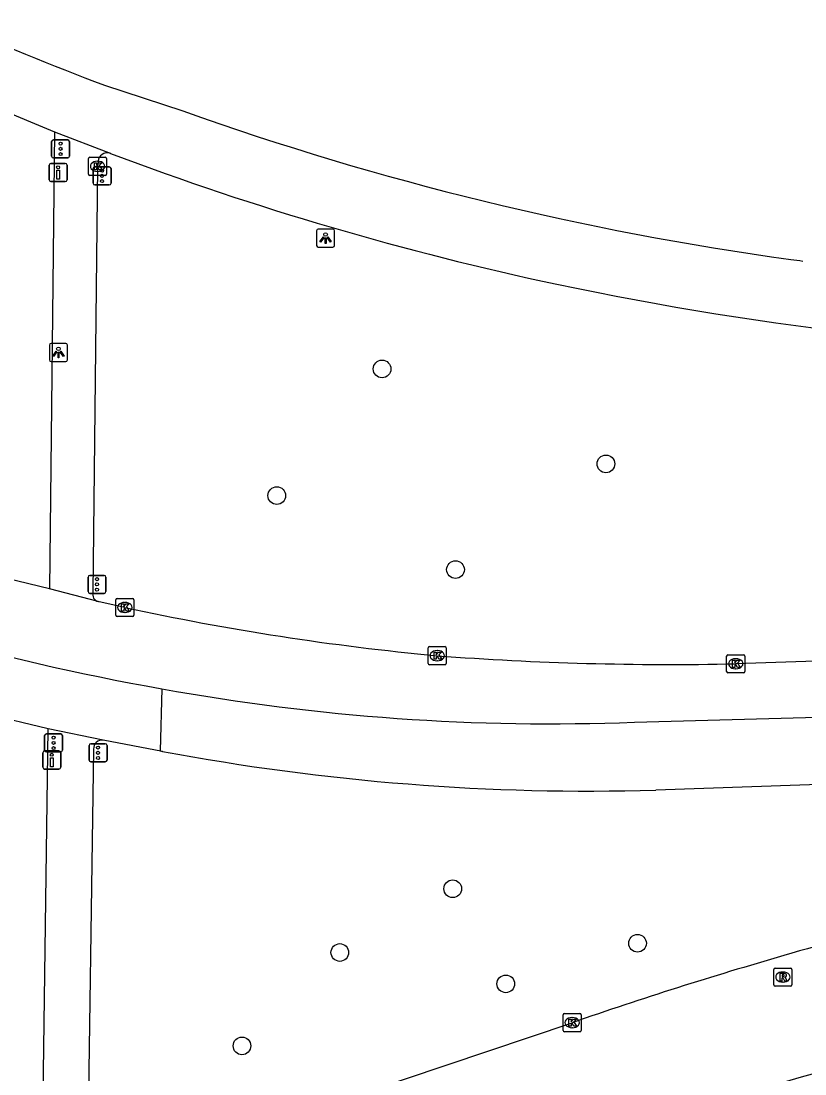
# Model space of a CAD drawing. Extents: x 160557 to 161245, y 385330 to 386505.
# Drawn here: x 160640.5 to 160683.9, y 386436.9 to 386495.1 of the extents above; entities that cross this region are included whole.
import ezdxf

# ---------------------------------------------------------------- set-up
doc = ezdxf.new("R2010")
doc.units = 0
for name, color, linetype in [('IMGEO_Boom', 7, 'Continuous'), ('IMGEO_Drukknoppaal', 7, 'Continuous'), ('IMGEO_Fietspad_gesloten', 7, 'Continuous'), ('IMGEO_Kolk', 7, 'Continuous'), ('IMGEO_Lichtpunt', 7, 'Continuous'), ('IMGEO_OVBaan_gesloten', 7, 'Continuous'), ('IMGEO_Rijbaan_lokaal_open', 7, 'Continuous'), ('IMGEO_Rijbaan_regionaal_gesloten', 7, 'Continuous'), ('IMGEO_Rioolput', 7, 'Continuous'), ('IMGEO_Verkeersregelinstallatiepaal', 7, 'Continuous'), ('IMGEO_Voetpad_open', 7, 'Continuous')]:
    doc.layers.add(name, color=color, linetype=linetype)

msp = doc.modelspace()

# ---------------------------------------------------------------- linework, layer by layer
at = {"layer": 'IMGEO_Boom'}
for centre in [(160660.503, 386475.887), (160672.887, 386470.642), (160654.68, 386468.886), (160664.565, 386464.794), (160664.411, 386447.153), (160674.634, 386444.138), (160658.166, 386443.63), (160667.347, 386441.897), (160652.754, 386438.469)]:
    msp.add_circle(centre, 0.489, dxfattribs=at)
at = {"layer": 'IMGEO_Drukknoppaal'}
for p, q in [((160642.086, 386486.348), (160642.086, 386487.148)), ((160642.086, 386487.148), (160642.086, 386486.348)), ((160642.186, 386487.248), (160642.976, 386487.248)), ((160642.976, 386487.248), (160642.186, 386487.248)), ((160643.076, 386487.148), (160643.076, 386486.348)), ((160643.076, 386486.348), (160643.076, 386487.148)), ((160642.976, 386486.248), (160642.186, 386486.248)), ((160642.186, 386486.248), (160642.976, 386486.248)), ((160641.735, 386453.871), (160641.735, 386454.671)), ((160641.735, 386454.671), (160641.735, 386453.871)), ((160641.835, 386454.771), (160642.625, 386454.771)), ((160642.625, 386454.771), (160641.835, 386454.771)), ((160642.725, 386454.671), (160642.725, 386453.871)), ((160642.725, 386453.871), (160642.725, 386454.671)), ((160642.625, 386453.771), (160641.835, 386453.771)), ((160641.835, 386453.771), (160642.625, 386453.771))]:
    msp.add_line(p, q, dxfattribs=at)
for points in [[(160642.656, 386486.873), (160642.656, 386486.373), (160642.506, 386486.373), (160642.506, 386486.873), (160642.656, 386486.873)], [(160642.305, 386454.396), (160642.305, 386453.896), (160642.155, 386453.896), (160642.155, 386454.396), (160642.305, 386454.396)]]:
    msp.add_lwpolyline(points, dxfattribs=at)
for centre in [(160642.581, 386487.038), (160642.23, 386454.561)]:
    msp.add_circle(centre, 0.085, dxfattribs=at)
for centre, start, end in [((160642.186, 386487.148), 90, 180), ((160642.186, 386487.148), 90, 180), ((160642.976, 386487.148), 0, 90), ((160642.976, 386487.148), 360, 90), ((160642.186, 386486.348), 180, 270), ((160642.186, 386486.348), 180, 270), ((160642.976, 386486.348), 270, 0), ((160642.976, 386486.348), 270, 0), ((160641.835, 386454.671), 90, 180), ((160641.835, 386454.671), 90, 180), ((160642.625, 386454.671), 0, 90), ((160642.625, 386454.671), 360, 90), ((160641.835, 386453.871), 180, 270), ((160641.835, 386453.871), 180, 270), ((160642.625, 386453.871), 270, 0), ((160642.625, 386453.871), 270, 0)]:
    msp.add_arc(centre, 0.1, start, end, dxfattribs=at)
at = {"layer": 'IMGEO_Fietspad_gesloten'}
for points in [[(160642.375, 386488.988), (160642.106, 386463.738)], [(160641.67, 386432.668), (160641.749, 386435.665), (160642.036, 386455.999)]]:
    msp.add_lwpolyline(points, dxfattribs=at)
at = {"layer": 'IMGEO_Kolk'}
for p, q in [((160644.265, 386486.662), (160644.265, 386487.514)), ((160644.34, 386487.588), (160645.192, 386487.588)), ((160644.753, 386487.368), (160644.778, 386487.368)), ((160645.266, 386487.514), (160645.266, 386486.662)), ((160644.776, 386486.808), (160644.751, 386486.808)), ((160645.192, 386486.588), (160644.34, 386486.588)), ((160645.773, 386462.28), (160645.773, 386463.132)), ((160645.848, 386463.206), (160646.7, 386463.206)), ((160646.261, 386462.986), (160646.286, 386462.986)), ((160646.774, 386463.132), (160646.774, 386462.28)), ((160646.284, 386462.426), (160646.259, 386462.426)), ((160646.7, 386462.206), (160645.848, 386462.206)), ((160663.056, 386459.612), (160663.056, 386460.464)), ((160663.131, 386460.538), (160663.983, 386460.538)), ((160663.544, 386460.318), (160663.569, 386460.318)), ((160664.057, 386460.464), (160664.057, 386459.612)), ((160679.565, 386459.165), (160679.565, 386460.017)), ((160679.64, 386460.091), (160680.492, 386460.091)), ((160680.566, 386460.017), (160680.566, 386459.165)), ((160663.983, 386459.538), (160663.131, 386459.538)), ((160663.567, 386459.758), (160663.542, 386459.758)), ((160680.053, 386459.871), (160680.078, 386459.871)), ((160680.492, 386459.091), (160679.64, 386459.091)), ((160680.076, 386459.311), (160680.051, 386459.311)), ((160670.593, 386440.253), (160671.445, 386440.253)), ((160670.518, 386439.327), (160670.518, 386440.179)), ((160671.006, 386440.033), (160671.031, 386440.033)), ((160671.519, 386440.179), (160671.519, 386439.327)), ((160671.445, 386439.253), (160670.593, 386439.253)), ((160671.029, 386439.473), (160671.004, 386439.473))]:
    msp.add_line(p, q, dxfattribs=at)
for points in [[(160644.265, 386486.662), (160644.265, 386487.514)], [(160644.34, 386487.588), (160645.192, 386487.588)], [(160645.266, 386487.514), (160645.266, 386486.662)], [(160644.586, 386487.288), (160644.709, 386487.288), (160644.709, 386487.137), (160644.839, 386487.288), (160645.003, 386487.288), (160644.857, 386487.137), (160645.01, 386486.888), (160644.858, 386486.888), (160644.773, 386487.052), (160644.709, 386486.985), (160644.709, 386486.888), (160644.586, 386486.888), (160644.586, 386487.288)], [(160645.192, 386486.588), (160644.34, 386486.588)], [(160645.773, 386462.28), (160645.773, 386463.132)], [(160645.848, 386463.206), (160646.7, 386463.206)], [(160646.774, 386463.132), (160646.774, 386462.28)], [(160646.094, 386462.906), (160646.217, 386462.906), (160646.217, 386462.755), (160646.347, 386462.906), (160646.511, 386462.906), (160646.365, 386462.755), (160646.518, 386462.506), (160646.366, 386462.506), (160646.281, 386462.67), (160646.217, 386462.603), (160646.217, 386462.506), (160646.094, 386462.506), (160646.094, 386462.906)], [(160646.7, 386462.206), (160645.848, 386462.206)], [(160663.056, 386459.612), (160663.056, 386460.464)], [(160663.131, 386460.538), (160663.983, 386460.538)], [(160663.377, 386460.238), (160663.5, 386460.238), (160663.5, 386460.087), (160663.63, 386460.238), (160663.794, 386460.238), (160663.648, 386460.087), (160663.801, 386459.838), (160663.649, 386459.838), (160663.564, 386460.002), (160663.5, 386459.935), (160663.5, 386459.838), (160663.377, 386459.838), (160663.377, 386460.238)], [(160664.057, 386460.464), (160664.057, 386459.612)], [(160679.565, 386459.165), (160679.565, 386460.017)], [(160679.64, 386460.091), (160680.492, 386460.091)], [(160680.566, 386460.017), (160680.566, 386459.165)], [(160663.983, 386459.538), (160663.131, 386459.538)], [(160679.886, 386459.791), (160680.009, 386459.791), (160680.009, 386459.64), (160680.139, 386459.791), (160680.303, 386459.791), (160680.157, 386459.64), (160680.31, 386459.391), (160680.158, 386459.391), (160680.073, 386459.555), (160680.009, 386459.488), (160680.009, 386459.391), (160679.886, 386459.391), (160679.886, 386459.791)], [(160680.492, 386459.091), (160679.64, 386459.091)], [(160670.593, 386440.253), (160671.445, 386440.253)], [(160670.518, 386439.327), (160670.518, 386440.179)], [(160670.839, 386439.953), (160670.962, 386439.953), (160670.962, 386439.802), (160671.092, 386439.953), (160671.256, 386439.953), (160671.11, 386439.802), (160671.263, 386439.553), (160671.111, 386439.553), (160671.026, 386439.717), (160670.962, 386439.65), (160670.962, 386439.553), (160670.839, 386439.553), (160670.839, 386439.953)], [(160671.519, 386440.179), (160671.519, 386439.327)], [(160671.445, 386439.253), (160670.593, 386439.253)]]:
    msp.add_lwpolyline(points, dxfattribs=at)
for centre, start, end in [((160644.342, 386487.512), 91.55205, 178.44795), ((160644.342, 386487.512), 91.55205, 178.44795), ((160645.19, 386487.512), 1.55205, 88.44795), ((160645.19, 386487.512), 1.55205, 88.44795), ((160644.342, 386486.664), 181.55205, 268.44795), ((160644.342, 386486.664), 181.55205, 268.44795), ((160645.19, 386486.664), 271.55205, 358.44795), ((160645.19, 386486.664), 271.55205, 358.44795), ((160645.85, 386463.13), 91.55205, 178.44795), ((160645.85, 386463.13), 91.55205, 178.44795), ((160646.698, 386463.13), 1.55205, 88.44795), ((160646.698, 386463.13), 1.55205, 88.44795), ((160645.85, 386462.282), 181.55205, 268.44795), ((160645.85, 386462.282), 181.55205, 268.44795), ((160646.698, 386462.282), 271.55205, 358.44795), ((160646.698, 386462.282), 271.55205, 358.44795), ((160663.133, 386460.462), 91.55205, 178.44795), ((160663.133, 386460.462), 91.55205, 178.44795), ((160663.981, 386460.462), 1.55205, 88.44795), ((160663.981, 386460.462), 1.55205, 88.44795), ((160679.642, 386460.015), 91.55205, 178.44795), ((160679.642, 386460.015), 91.55205, 178.44795), ((160680.49, 386460.015), 1.55205, 88.44795), ((160680.49, 386460.015), 1.55205, 88.44795), ((160663.133, 386459.614), 181.55205, 268.44795), ((160663.133, 386459.614), 181.55205, 268.44795), ((160663.981, 386459.614), 271.55205, 358.44795), ((160663.981, 386459.614), 271.55205, 358.44795), ((160679.642, 386459.167), 181.55205, 268.44795), ((160679.642, 386459.167), 181.55205, 268.44795), ((160680.49, 386459.167), 271.55205, 358.44795), ((160680.49, 386459.167), 271.55205, 358.44795), ((160670.595, 386440.177), 91.55205, 178.44795), ((160670.595, 386440.177), 91.55205, 178.44795), ((160671.443, 386440.177), 1.55205, 88.44795), ((160671.443, 386440.177), 1.55205, 88.44795), ((160670.595, 386439.329), 181.55205, 268.44795), ((160670.595, 386439.329), 181.55205, 268.44795), ((160671.443, 386439.329), 271.55205, 358.44795), ((160671.443, 386439.329), 271.55205, 358.44795)]:
    msp.add_arc(centre, 0.0765, start, end, dxfattribs=at)
for centre, major_axis, ratio, start_param, end_param in [((160644.752, 386487.088), (-0.387, 0.002), 0.722429, 4.712389, 7.853982), ((160644.777, 386487.088), (-0.39, 0.002), 0.717154, 1.570796, 4.712389), ((160646.26, 386462.706), (-0.387, 0.002), 0.722429, 4.712389, 7.853982), ((160646.285, 386462.706), (-0.39, 0.002), 0.717154, 1.570796, 4.712389), ((160663.543, 386460.038), (-0.387, 0.002), 0.722429, 4.712389, 7.853982), ((160663.568, 386460.038), (-0.39, 0.002), 0.717154, 1.570796, 4.712389), ((160680.052, 386459.591), (-0.387, 0.002), 0.722429, 4.712389, 7.853982), ((160680.077, 386459.591), (-0.39, 0.002), 0.717154, 1.570796, 4.712389), ((160671.005, 386439.753), (-0.387, 0.002), 0.722429, 4.712389, 7.853982), ((160671.03, 386439.753), (-0.39, 0.002), 0.717154, 1.570796, 4.712389)]:
    msp.add_ellipse(centre, major_axis=major_axis, ratio=ratio, start_param=start_param, end_param=end_param, dxfattribs=at)
at = {"layer": 'IMGEO_Lichtpunt'}
for p, q in [((160656.88, 386483.524), (160656.88, 386482.717)), ((160656.88, 386483.524), (160656.88, 386482.717)), ((160657.782, 386483.619), (160656.974, 386483.619)), ((160657.782, 386483.619), (160656.974, 386483.619)), ((160657.876, 386482.717), (160657.876, 386483.524)), ((160657.876, 386482.717), (160657.876, 386483.524)), ((160656.974, 386482.623), (160657.782, 386482.623)), ((160656.974, 386482.623), (160657.782, 386482.623)), ((160642.1, 386477.201), (160642.1, 386476.394)), ((160642.1, 386477.201), (160642.1, 386476.394)), ((160643.002, 386477.296), (160642.194, 386477.296)), ((160643.002, 386477.296), (160642.194, 386477.296)), ((160643.096, 386476.394), (160643.096, 386477.201)), ((160643.096, 386476.394), (160643.096, 386477.201)), ((160642.194, 386476.3), (160643.002, 386476.3)), ((160642.194, 386476.3), (160643.002, 386476.3))]:
    msp.add_line(p, q, dxfattribs=at)
for points in [[(160657.254, 386483.188), (160657.293, 386483.16), (160657.105, 386482.898), (160657.067, 386482.925), (160657.254, 386483.188)], [(160657.356, 386483.14), (160657.403, 386483.14), (160657.403, 386482.818), (160657.356, 386482.818), (160657.356, 386483.14)], [(160657.466, 386483.16), (160657.504, 386483.187), (160657.691, 386482.925), (160657.652, 386482.897), (160657.466, 386483.16)], [(160642.474, 386476.865), (160642.513, 386476.837), (160642.325, 386476.575), (160642.287, 386476.602), (160642.474, 386476.865)], [(160642.576, 386476.817), (160642.623, 386476.817), (160642.623, 386476.495), (160642.576, 386476.495), (160642.576, 386476.817)], [(160642.686, 386476.837), (160642.724, 386476.864), (160642.911, 386476.602), (160642.872, 386476.574), (160642.686, 386476.837)]]:
    msp.add_lwpolyline(points, dxfattribs=at)
for centre in [(160657.379, 386483.322), (160642.599, 386476.999)]:
    msp.add_circle(centre, 0.0994, dxfattribs=at)
for centre, start, end in [((160656.974, 386483.524), 90, 180), ((160656.974, 386483.524), 90, 180), ((160657.782, 386483.524), 0, 90), ((160657.782, 386483.524), 0, 90), ((160656.974, 386482.717), 180, 270), ((160656.974, 386482.717), 180, 270), ((160657.782, 386482.717), 270, 0), ((160657.782, 386482.717), 270, 360), ((160642.194, 386477.201), 90, 180), ((160642.194, 386477.201), 90, 180), ((160643.002, 386477.201), 0, 90), ((160643.002, 386477.201), 0, 90), ((160642.194, 386476.394), 180, 270), ((160642.194, 386476.394), 180, 270), ((160643.002, 386476.394), 270, 0), ((160643.002, 386476.394), 270, 360)]:
    msp.add_arc(centre, 0.0946, start, end, dxfattribs=at)
at = {"layer": 'IMGEO_OVBaan_gesloten'}
for points in [[(160645.151, 386491.568), (160649.482, 386490.149)], [(160639.14, 386490.34), (160642.375, 386488.988)], [(160642.375, 386488.988), (160645.457, 386487.809)], [(160645.457, 386487.809), (160645.476, 386487.802)], [(160674.462, 386456.362), (160689.329, 386456.773), (160751.822, 386458.685)], [(160648.32, 386458.207), (160648.232, 386454.779), (160648.353, 386454.749)], [(160642.036, 386455.999), (160638.647, 386456.798)], [(160645.066, 386455.37), (160642.036, 386455.999)], [(160648.353, 386454.749), (160645.066, 386455.37)], [(160688.932, 386453.057), (160675.644, 386452.608)]]:
    msp.add_lwpolyline(points, dxfattribs=at)
for centre, radius, start, end in [((160713.338, 386671.032), 191.981, 246.39075, 249.19584), ((160705.981, 386648.701), 168.317, 250.38665, 262.19347), ((160705.531, 386647.195), 170.331, 249.35484, 258.01912), ((160707.133, 386656.636), 176.336, 262.1729, 262.39194), ((160707.574, 386657.359), 180.698, 258.05439, 269.39423), ((160673.004, 386596.762), 140.736, 248.53473, 259.89869), ((160669.795, 386576.357), 120.085, 259.69849, 272.22748), ((160671.92, 386580.148), 127.594, 259.35613, 271.67245)]:
    msp.add_arc(centre, radius, start, end, dxfattribs=at)
at = {"layer": 'IMGEO_Rijbaan_lokaal_open'}
msp.add_lwpolyline([(160647.988, 386432.019), (160649.467, 386432.504), (160652.525, 386433.54), (160671.015, 386439.751)], dxfattribs=at)
for centre, radius, start, end in [((160696.944, 386397.34), 48.258, 98.49983, 107.13108), ((160746.348, 386222.004), 230.41, 106.02821, 109.08378), ((160704.905, 386362.505), 77.203, 100.25746, 107.85848)]:
    msp.add_arc(centre, radius, start, end, dxfattribs=at)
at = {"layer": 'IMGEO_Rijbaan_regionaal_gesloten'}
for points in [[(160642.106, 386463.738), (160638.516, 386464.591)], [(160644.793, 386463.026), (160642.106, 386463.738)], [(160646.274, 386462.706), (160644.851, 386463.011), (160644.793, 386463.026)], [(160698.368, 386460.189), (160680.066, 386459.591)]]:
    msp.add_lwpolyline(points, dxfattribs=at)
for centre, radius, start, end in [((160676.999, 386604.427), 145.013, 257.76758, 264.68131), ((160676.394, 386629.041), 169.49, 265.65648, 271.24158)]:
    msp.add_arc(centre, radius, start, end, dxfattribs=at)
at = {"layer": 'IMGEO_Rioolput'}
for p, q in [((160682.178, 386441.846), (160682.178, 386442.698)), ((160682.253, 386442.772), (160683.105, 386442.772)), ((160682.666, 386442.552), (160682.691, 386442.552)), ((160683.179, 386442.698), (160683.179, 386441.846)), ((160682.689, 386441.992), (160682.664, 386441.992)), ((160683.105, 386441.772), (160682.253, 386441.772))]:
    msp.add_line(p, q, dxfattribs=at)
for points in [[(160682.178, 386441.846), (160682.178, 386442.698)], [(160682.253, 386442.772), (160683.105, 386442.772)], [(160683.179, 386442.698), (160683.179, 386441.846)], [(160682.767, 386442.47), (160682.515, 386442.472), (160682.515, 386442.072)], [(160682.515, 386442.072), (160682.639, 386442.072), (160682.639, 386442.234), (160682.65, 386442.234)], [(160682.693, 386442.391), (160682.639, 386442.391), (160682.639, 386442.31)], [(160682.639, 386442.31), (160682.691, 386442.31)], [(160682.697, 386442.205), (160682.768, 386442.072), (160682.908, 386442.072), (160682.843, 386442.198)], [(160683.105, 386441.772), (160682.253, 386441.772)]]:
    msp.add_lwpolyline(points, dxfattribs=at)
for centre, radius, start, end in [((160682.255, 386442.696), 0.0765, 91.55205, 178.44795), ((160682.255, 386442.696), 0.0765, 91.55205, 178.44795), ((160683.103, 386442.696), 0.0765, 1.55205, 88.44795), ((160683.103, 386442.696), 0.0765, 1.55205, 88.44795), ((160682.649, 386442.181), 0.0533, 26.02933, 88.69889), ((160682.675, 386442.499), 0.19, 274.7715, 282.96867), ((160682.699, 386442.295), 0.0964, 77.00612, 93.18647), ((160682.713, 386442.352), 0.0378, 276.66336, 79.67722), ((160682.766, 386442.36), 0.109, 350.36119, 89.41601), ((160682.764, 386442.36), 0.112, 277.58423, 350.98172), ((160682.748, 386442.145), 0.108, 29.51342, 73.79051), ((160682.255, 386441.848), 0.0765, 181.55205, 268.44795), ((160682.255, 386441.848), 0.0765, 181.55205, 268.44795), ((160683.103, 386441.848), 0.0765, 271.55205, 358.44795), ((160683.103, 386441.848), 0.0765, 271.55205, 358.44795)]:
    msp.add_arc(centre, radius, start, end, dxfattribs=at)
for centre, major_axis, ratio, start_param, end_param in [((160682.665, 386442.272), (-0.387, 0.002), 0.722429, 4.712389, 7.853982), ((160682.69, 386442.272), (-0.39, 0.002), 0.717154, 1.570796, 4.712389)]:
    msp.add_ellipse(centre, major_axis=major_axis, ratio=ratio, start_param=start_param, end_param=end_param, dxfattribs=at)
at = {"layer": 'IMGEO_Verkeersregelinstallatiepaal'}
for p, q in [((160642.323, 386488.555), (160643.113, 386488.555)), ((160643.113, 386488.555), (160642.323, 386488.555)), ((160642.223, 386487.655), (160642.223, 386488.455)), ((160642.223, 386488.455), (160642.223, 386487.655)), ((160643.213, 386488.455), (160643.213, 386487.655)), ((160643.213, 386487.655), (160643.213, 386488.455)), ((160643.113, 386487.555), (160642.323, 386487.555)), ((160642.323, 386487.555), (160643.113, 386487.555)), ((160644.519, 386486.162), (160644.519, 386486.962)), ((160644.519, 386486.962), (160644.519, 386486.162)), ((160644.619, 386487.062), (160645.409, 386487.062)), ((160645.409, 386487.062), (160644.619, 386487.062)), ((160645.509, 386486.962), (160645.509, 386486.162)), ((160645.509, 386486.162), (160645.509, 386486.962)), ((160645.409, 386486.062), (160644.619, 386486.062)), ((160644.619, 386486.062), (160645.409, 386486.062)), ((160644.235, 386463.578), (160644.235, 386464.378)), ((160644.235, 386464.378), (160644.235, 386463.578)), ((160644.335, 386464.478), (160645.125, 386464.478)), ((160645.125, 386464.478), (160644.335, 386464.478)), ((160645.225, 386464.378), (160645.225, 386463.578)), ((160645.225, 386463.578), (160645.225, 386464.378)), ((160645.125, 386463.478), (160644.335, 386463.478)), ((160644.335, 386463.478), (160645.125, 386463.478)), ((160641.835, 386454.818), (160641.835, 386455.618)), ((160641.835, 386455.618), (160641.835, 386454.818)), ((160641.935, 386455.718), (160642.725, 386455.718)), ((160642.725, 386455.718), (160641.935, 386455.718)), ((160642.825, 386455.618), (160642.825, 386454.818)), ((160642.825, 386454.818), (160642.825, 386455.618)), ((160644.297, 386454.269), (160644.297, 386455.069)), ((160644.297, 386455.069), (160644.297, 386454.269)), ((160644.397, 386455.169), (160645.187, 386455.169)), ((160645.187, 386455.169), (160644.397, 386455.169)), ((160645.287, 386455.069), (160645.287, 386454.269)), ((160645.287, 386454.269), (160645.287, 386455.069)), ((160642.725, 386454.718), (160641.935, 386454.718)), ((160641.935, 386454.718), (160642.725, 386454.718)), ((160645.187, 386454.169), (160644.397, 386454.169)), ((160644.397, 386454.169), (160645.187, 386454.169))]:
    msp.add_line(p, q, dxfattribs=at)
for centre in [(160642.718, 386488.345), (160642.718, 386488.055), (160642.718, 386487.765), (160645.014, 386486.852), (160645.014, 386486.562), (160645.014, 386486.272), (160644.73, 386464.268), (160644.73, 386463.978), (160644.73, 386463.688), (160642.33, 386455.508), (160642.33, 386455.218), (160642.33, 386454.928), (160644.792, 386454.959), (160644.792, 386454.669), (160644.792, 386454.379)]:
    msp.add_circle(centre, 0.085, dxfattribs=at)
for centre, start, end in [((160642.323, 386488.455), 90, 180), ((160642.323, 386488.455), 90, 180), ((160643.113, 386488.455), 0, 90), ((160643.113, 386488.455), 360, 90), ((160642.323, 386487.655), 180, 270), ((160642.323, 386487.655), 180, 270), ((160643.113, 386487.655), 270, 0), ((160643.113, 386487.655), 270, 0), ((160644.619, 386486.962), 90, 180), ((160644.619, 386486.962), 90, 180), ((160645.409, 386486.962), 0, 90), ((160645.409, 386486.962), 360, 90), ((160644.619, 386486.162), 180, 270), ((160644.619, 386486.162), 180, 270), ((160645.409, 386486.162), 270, 0), ((160645.409, 386486.162), 270, 0), ((160644.335, 386464.378), 90, 180), ((160644.335, 386464.378), 90, 180), ((160645.125, 386464.378), 0, 90), ((160645.125, 386464.378), 360, 90), ((160644.335, 386463.578), 180, 270), ((160644.335, 386463.578), 180, 270), ((160645.125, 386463.578), 270, 0), ((160645.125, 386463.578), 270, 0), ((160641.935, 386455.618), 90, 180), ((160641.935, 386455.618), 90, 180), ((160642.725, 386455.618), 0, 90), ((160642.725, 386455.618), 360, 90), ((160641.935, 386454.818), 180, 270), ((160641.935, 386454.818), 180, 270), ((160642.725, 386454.818), 270, 0), ((160642.725, 386454.818), 270, 0), ((160644.397, 386455.069), 90, 180), ((160644.397, 386455.069), 90, 180), ((160645.187, 386455.069), 0, 90), ((160645.187, 386455.069), 360, 90), ((160644.397, 386454.269), 180, 270), ((160644.397, 386454.269), 180, 270), ((160645.187, 386454.269), 270, 0), ((160645.187, 386454.269), 270, 0)]:
    msp.add_arc(centre, 0.1, start, end, dxfattribs=at)
at = {"layer": 'IMGEO_Voetpad_open'}
for points in [[(160644.789, 386487.368), (160644.766, 386487.088), (160644.495, 386463.537)], [(160644.545, 386454.871), (160644.191, 386430.774)]]:
    msp.add_lwpolyline(points, dxfattribs=at)
for centre, radius, start, end in [((160645.295, 386487.327), 0.508, 71.44867, 175.41529), ((160644.937, 386463.453), 0.45, 169.20509, 251.29384), ((160645.011, 386454.906), 0.467, 83.1897, 184.3391)]:
    msp.add_arc(centre, radius, start, end, dxfattribs=at)

doc.saveas('drawing.dxf')
